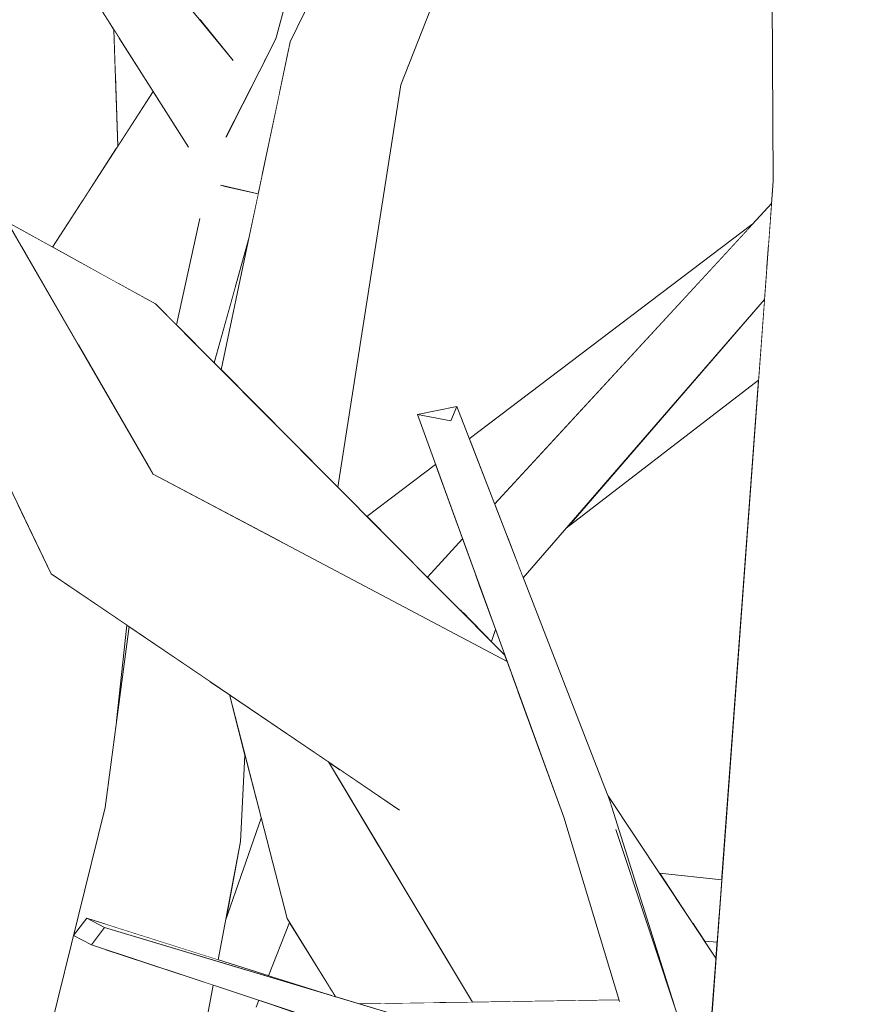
# Model space of a CAD drawing. Extents: x -289599 to -184549, y 66678 to 295474.
# Tile 353 of 656: x -262602 to -262521, y 71565 to 71659. Entities that reach past the tile are written whole.
import ezdxf

# ---------------------------------------------------------------- set-up
doc = ezdxf.new("R2010")
doc.units = 0
doc.header["$MEASUREMENT"] = 0
doc.linetypes.add('Wipeout_Contour', pattern=[1000, 0, -1000])
doc.layers.add('arch drzewa', color=8, linetype='Continuous')
doc.layers.add('arch drzewa_Nr_Pióra__4', color=8, linetype='Continuous', lineweight=9)

msp = doc.modelspace()

# ---------------------------------------------------------------- wipeouts: each hides what was drawn before it
at = {"color": 254, "linetype": 'Wipeout_Contour', "lineweight": 0, "ltscale": 1277724.79013712}
msp.add_wipeout([(-262592.702, 71657.997), (-262593.282, 71658.912), (-262592.441, 71646.639), (-262592.32, 71646.826)], dxfattribs=at).dxf.layer = 'arch drzewa'
at = {"color": 254, "linetype": 'Wipeout_Contour', "lineweight": 0, "ltscale": 1277622.876538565}
msp.add_wipeout([(-262565.258, 71652.702), (-262575.822, 71656.82), (-262572.156, 71615.144), (-262571.285, 71614.27)], dxfattribs=at).dxf.layer = 'arch drzewa'
at = {"color": 254, "linetype": 'Wipeout_Contour', "lineweight": 0, "ltscale": 2554686.915805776}
msp.add_wipeout([(-262508.034, 71641.279), (-262526.131, 71642.204), (-262522.099, 71513.622), (-262522.056, 71513.503), (-262513.068, 71513.503), (-262512.184, 71535.951), (-262516.731, 71578.993), (-262509.789, 71596.724)], dxfattribs=at).dxf.layer = 'arch drzewa'
at = {"color": 254, "linetype": 'Wipeout_Contour', "lineweight": 0, "ltscale": 1277450.299767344}
msp.add_wipeout([(-262545.306, 71584.388), (-262544.727, 71581.538), (-262539.159, 71564.809), (-262539.124, 71564.804)], dxfattribs=at).dxf.layer = 'arch drzewa'
at = {"color": 254, "linetype": 'Wipeout_Contour', "lineweight": 0, "ltscale": 958215.371481}
msp.add_wipeout([(-262595.282, 71573.07), (-262593.578, 71572.179), (-262572.208, 71565.777)], dxfattribs=at).dxf.layer = 'arch drzewa'

# ---------------------------------------------------------------- next in the draw order: wipeouts: each hides what was drawn before it
at = {"color": 254, "linetype": 'Wipeout_Contour', "lineweight": 0, "ltscale": 958214.975655}
msp.add_wipeout([(-262565.258, 71652.702), (-262554.087, 71681.351), (-262562.572, 71684.308)], dxfattribs=at).dxf.layer = 'arch drzewa'
at = {"color": 254, "linetype": 'Wipeout_Contour', "lineweight": 0, "ltscale": 1597160.687627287}
msp.add_wipeout([(-262593.282, 71658.912), (-262595.918, 71663.069), (-262595.013, 71642.668), (-262594.506, 71643.451), (-262592.441, 71646.639)], dxfattribs=at).dxf.layer = 'arch drzewa'
at = {"color": 254, "linetype": 'Wipeout_Contour', "lineweight": 0, "ltscale": 958232.236702}
msp.add_wipeout([(-262582.444, 71625.482), (-262572.156, 71615.144), (-262575.822, 71656.82)], dxfattribs=at).dxf.layer = 'arch drzewa'
at = {"color": 254, "linetype": 'Wipeout_Contour', "lineweight": 0, "ltscale": 1277366.763677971}
msp.add_wipeout([(-262526.131, 71642.204), (-262532.052, 71543.456), (-262522.387, 71514.416), (-262522.099, 71513.622)], dxfattribs=at).dxf.layer = 'arch drzewa'
at = {"color": 254, "linetype": 'Wipeout_Contour', "lineweight": 0, "ltscale": 958151.683964}
msp.add_wipeout([(-262545.306, 71584.388), (-262559.924, 71621.981), (-262560.488, 71620.607)], dxfattribs=at).dxf.layer = 'arch drzewa'
at = {"color": 254, "linetype": 'Wipeout_Contour', "lineweight": 0, "ltscale": 1916172.227009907}
msp.add_wipeout([(-262549.693, 71582.72), (-262542.569, 71564.9), (-262540.005, 71564.523), (-262539.922, 71564.316), (-262537.943, 71561.156), (-262544.727, 71581.538)], dxfattribs=at).dxf.layer = 'arch drzewa'

# ---------------------------------------------------------------- next in the draw order: wipeouts: each hides what was drawn before it
at = {"color": 254, "linetype": 'Wipeout_Contour', "lineweight": 0, "ltscale": 958230.300271}
msp.add_wipeout([(-262562.572, 71684.308), (-262575.822, 71656.82), (-262565.258, 71652.702)], dxfattribs=at).dxf.layer = 'arch drzewa'
at = {"color": 254, "linetype": 'Wipeout_Contour', "lineweight": 0, "ltscale": 1597180.499134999}
msp.add_wipeout([(-262597.775, 71665.998), (-262599.595, 71668.941), (-262595.114, 71642.512), (-262595.013, 71642.668), (-262595.918, 71663.069)], dxfattribs=at).dxf.layer = 'arch drzewa'
at = {"color": 254, "linetype": 'Wipeout_Contour', "lineweight": 0, "ltscale": 1277425.577010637}
msp.add_wipeout([(-262533.994, 71549.29), (-262532.052, 71543.456), (-262526.131, 71642.204), (-262529.662, 71643.497)], dxfattribs=at).dxf.layer = 'arch drzewa'
at = {"color": 254, "linetype": 'Wipeout_Contour', "lineweight": 0, "ltscale": 958244.269879}
msp.add_wipeout([(-262579.77, 71638.137), (-262583.094, 71626.136), (-262582.444, 71625.482)], dxfattribs=at).dxf.layer = 'arch drzewa'
at = {"color": 254, "linetype": 'Wipeout_Contour', "lineweight": 0, "ltscale": 958095.67604}
msp.add_wipeout([(-262542.569, 71564.9), (-262549.693, 71582.72), (-262544.374, 71565.127)], dxfattribs=at).dxf.layer = 'arch drzewa'

# ---------------------------------------------------------------- next in the draw order: linework, layer by layer
at = {"layer": 'arch drzewa_Nr_Pióra__4', "linetype": 'Continuous'}
msp.add_line((-262565.258, 71652.702), (-262554.087, 71681.351), dxfattribs=at)

# ---------------------------------------------------------------- next in the draw order: wipeouts: each hides what was drawn before it
at = {"color": 254, "linetype": 'Wipeout_Contour', "lineweight": 0, "ltscale": 2235573.058724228}
msp.add_wipeout([(-262522.717, 71722.472), (-262528.845, 71739.436), (-262526.131, 71642.204), (-262508.034, 71641.279), (-262510.198, 71653.246), (-262522.085, 71667.183), (-262520.017, 71707.543)], dxfattribs=at).dxf.layer = 'arch drzewa'
at = {"color": 254, "linetype": 'Wipeout_Contour', "lineweight": 0, "ltscale": 958248.377369}
msp.add_wipeout([(-262577.213, 71657.102), (-262576.91, 71651.673), (-262575.983, 71656.056)], dxfattribs=at).dxf.layer = 'arch drzewa'
at = {"color": 254, "linetype": 'Wipeout_Contour', "lineweight": 0, "ltscale": 1277419.692536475}
msp.add_wipeout([(-262529.662, 71643.497), (-262535.538, 71563.971), (-262534.981, 71552.255), (-262533.994, 71549.29)], dxfattribs=at).dxf.layer = 'arch drzewa'
at = {"color": 254, "linetype": 'Wipeout_Contour', "lineweight": 0, "ltscale": 1597082.787750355}
msp.add_wipeout([(-262582.207, 71643.036), (-262582.804, 71642.061), (-262581.098, 71633.343), (-262579.77, 71638.137), (-262578.895, 71642.279)], dxfattribs=at).dxf.layer = 'arch drzewa'
at = {"color": 254, "linetype": 'Wipeout_Contour', "lineweight": 0, "ltscale": 958127.622229}
msp.add_wipeout([(-262560.488, 71620.607), (-262544.727, 71581.538), (-262545.306, 71584.388)], dxfattribs=at).dxf.layer = 'arch drzewa'
at = {"color": 254, "linetype": 'Wipeout_Contour', "lineweight": 0, "ltscale": 1277495.505428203}
msp.add_wipeout([(-262569.23, 71564.885), (-262565.946, 71563.901), (-262544.396, 71565.202), (-262544.42, 71565.28)], dxfattribs=at).dxf.layer = 'arch drzewa'

# ---------------------------------------------------------------- next in the draw order: wipeouts: each hides what was drawn before it
at = {"color": 254, "linetype": 'Wipeout_Contour', "lineweight": 0, "ltscale": 958146.970622}
msp.add_wipeout([(-262529.768, 71741.992), (-262526.131, 71642.204), (-262528.845, 71739.436)], dxfattribs=at).dxf.layer = 'arch drzewa'
at = {"color": 254, "linetype": 'Wipeout_Contour', "lineweight": 0, "ltscale": 1596791.918980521}
msp.add_wipeout([(-262519.683, 71714.073), (-262522.085, 71667.183), (-262510.198, 71653.246), (-262508.709, 71651.816), (-262508.36, 71650.816)], dxfattribs=at).dxf.layer = 'arch drzewa'
at = {"color": 254, "linetype": 'Wipeout_Contour', "lineweight": 0, "ltscale": 1597086.729556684}
msp.add_wipeout([(-262577.213, 71657.102), (-262581.933, 71647.775), (-262581.833, 71647.028), (-262578.526, 71644.024), (-262576.91, 71651.673)], dxfattribs=at).dxf.layer = 'arch drzewa'
at = {"color": 254, "linetype": 'Wipeout_Contour', "lineweight": 0, "ltscale": 958153.995766}
msp.add_wipeout([(-262544.727, 71581.538), (-262560.488, 71620.607), (-262563.683, 71621.187)], dxfattribs=at).dxf.layer = 'arch drzewa'
at = {"color": 254, "linetype": 'Wipeout_Contour', "lineweight": 0, "ltscale": 1596828.741040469}
msp.add_wipeout([(-262544.396, 71565.202), (-262565.946, 71563.901), (-262540.005, 71564.523), (-262542.569, 71564.9), (-262544.374, 71565.127)], dxfattribs=at).dxf.layer = 'arch drzewa'

# ---------------------------------------------------------------- next in the draw order: wipeouts: each hides what was drawn before it
at = {"color": 254, "linetype": 'Wipeout_Contour', "lineweight": 0, "ltscale": 1277516.525278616}
msp.add_wipeout([(-262530.276, 71743.396), (-262529.662, 71643.497), (-262526.131, 71642.204), (-262529.768, 71741.992)], dxfattribs=at).dxf.layer = 'arch drzewa'
at = {"color": 254, "linetype": 'Wipeout_Contour', "lineweight": 0, "ltscale": 1916496.986160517}
msp.add_wipeout([(-262577.213, 71657.102), (-262575.983, 71656.056), (-262575.822, 71656.82), (-262572.433, 71663.85), (-262571.993, 71675.828), (-262572.057, 71676.035)], dxfattribs=at).dxf.layer = 'arch drzewa'
at = {"color": 254, "linetype": 'Wipeout_Contour', "lineweight": 0, "ltscale": 958134.470343}
msp.add_wipeout([(-262563.683, 71621.187), (-262549.693, 71582.72), (-262544.727, 71581.538)], dxfattribs=at).dxf.layer = 'arch drzewa'
at = {"color": 254, "linetype": 'Wipeout_Contour', "lineweight": 0, "ltscale": 958207.729018}
msp.add_wipeout([(-262565.946, 71563.901), (-262593.578, 71572.179), (-262594.833, 71570.531)], dxfattribs=at).dxf.layer = 'arch drzewa'

# ---------------------------------------------------------------- next in the draw order: linework, layer by layer
at = {"layer": 'arch drzewa_Nr_Pióra__4', "linetype": 'Continuous'}
msp.add_line((-262529.662, 71643.497), (-262530.276, 71743.396), dxfattribs=at)

# ---------------------------------------------------------------- next in the draw order: wipeouts: each hides what was drawn before it
at = {"color": 254, "linetype": 'Wipeout_Contour', "lineweight": 0, "ltscale": 1277495.237801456}
msp.add_wipeout([(-262553.606, 71605.733), (-262553.554, 71605.599), (-262530.496, 71632.205), (-262530.264, 71635.352)], dxfattribs=at).dxf.layer = 'arch drzewa'
at = {"color": 254, "linetype": 'Wipeout_Contour', "lineweight": 0, "ltscale": 958179.255115}
msp.add_wipeout([(-262559.924, 71621.981), (-262563.683, 71621.187), (-262560.488, 71620.607)], dxfattribs=at).dxf.layer = 'arch drzewa'
at = {"color": 254, "linetype": 'Wipeout_Contour', "lineweight": 0, "ltscale": 958179.839138}
msp.add_wipeout([(-262594.833, 71570.531), (-262566.784, 71561.267), (-262565.946, 71563.901)], dxfattribs=at).dxf.layer = 'arch drzewa'

# ---------------------------------------------------------------- next in the draw order: wipeouts: each hides what was drawn before it
at = {"color": 254, "linetype": 'Wipeout_Contour', "lineweight": 0, "ltscale": 1916434.94084473}
msp.add_wipeout([(-262588.705, 71631.774), (-262596.089, 71627.876), (-262589.367, 71616.243), (-262575.469, 71608.382), (-262555.108, 71597.61), (-262555.34, 71598.246)], dxfattribs=at).dxf.layer = 'arch drzewa'
at = {"color": 254, "linetype": 'Wipeout_Contour', "lineweight": 0, "ltscale": 1277653.505487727}
msp.add_wipeout([(-262595.282, 71573.07), (-262596.537, 71571.422), (-262594.833, 71570.531), (-262593.578, 71572.179)], dxfattribs=at).dxf.layer = 'arch drzewa'
at = {"color": 254, "linetype": 'Wipeout_Contour', "lineweight": 0, "ltscale": 958166.197355}
msp.add_wipeout([(-262578.551, 71565.153), (-262570.216, 71562.248), (-262566.784, 71561.267)], dxfattribs=at).dxf.layer = 'arch drzewa'

# ---------------------------------------------------------------- next in the draw order: linework, layer by layer
at = {"layer": 'arch drzewa_Nr_Pióra__4', "linetype": 'Continuous'}
for p, q in [((-262563.683, 71621.187), (-262559.924, 71621.981)), ((-262559.924, 71621.981), (-262560.488, 71620.607)), ((-262560.488, 71620.607), (-262563.683, 71621.187))]:
    msp.add_line(p, q, dxfattribs=at)

# ---------------------------------------------------------------- next in the draw order: wipeouts: each hides what was drawn before it
at = {"color": 254, "linetype": 'Wipeout_Contour', "lineweight": 0, "ltscale": 1597089.070583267}
msp.add_wipeout([(-262586.698, 71629.757), (-262583.094, 71626.136), (-262581.098, 71633.343), (-262582.804, 71642.061), (-262584.499, 71639.784)], dxfattribs=at).dxf.layer = 'arch drzewa'
at = {"color": 254, "linetype": 'Wipeout_Contour', "lineweight": 0, "ltscale": 958295.310475}
msp.add_wipeout([(-262602.851, 71639.578), (-262601.538, 71637.305), (-262588.705, 71631.774)], dxfattribs=at).dxf.layer = 'arch drzewa'
at = {"color": 254, "linetype": 'Wipeout_Contour', "lineweight": 0, "ltscale": 958240.239993}
msp.add_wipeout([(-262589.367, 71616.243), (-262588.944, 71615.51), (-262575.469, 71608.382)], dxfattribs=at).dxf.layer = 'arch drzewa'
at = {"color": 254, "linetype": 'Wipeout_Contour', "lineweight": 0, "ltscale": 1277536.131534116}
msp.add_wipeout([(-262567.285, 71579.866), (-262572.595, 71580.039), (-262559.814, 71565.035), (-262558.406, 71565.057)], dxfattribs=at).dxf.layer = 'arch drzewa'
at = {"color": 254, "linetype": 'Wipeout_Contour', "lineweight": 0, "ltscale": 958208.913286}
msp.add_wipeout([(-262593.456, 71570.076), (-262593.151, 71514.129), (-262583.181, 71566.683)], dxfattribs=at).dxf.layer = 'arch drzewa'

# ---------------------------------------------------------------- next in the draw order: wipeouts: each hides what was drawn before it
at = {"color": 254, "linetype": 'Wipeout_Contour', "lineweight": 0, "ltscale": 1277669.158990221}
msp.add_wipeout([(-262582.164, 71646.881), (-262578.877, 71642.362), (-262578.526, 71644.024), (-262581.833, 71647.028)], dxfattribs=at).dxf.layer = 'arch drzewa'
at = {"color": 254, "linetype": 'Wipeout_Contour', "lineweight": 0, "ltscale": 958286.109757}
msp.add_wipeout([(-262601.538, 71637.305), (-262596.089, 71627.876), (-262588.705, 71631.774)], dxfattribs=at).dxf.layer = 'arch drzewa'
at = {"color": 254, "linetype": 'Wipeout_Contour', "lineweight": 0, "ltscale": 958151.194473}
msp.add_wipeout([(-262572.595, 71580.039), (-262562.144, 71564.998), (-262559.814, 71565.035)], dxfattribs=at).dxf.layer = 'arch drzewa'

# ---------------------------------------------------------------- next in the draw order: wipeouts: each hides what was drawn before it
at = {"color": 254, "linetype": 'Wipeout_Contour', "lineweight": 0, "ltscale": 958253.55442}
msp.add_wipeout([(-262582.164, 71646.881), (-262582.084, 71646.366), (-262578.879, 71642.355)], dxfattribs=at).dxf.layer = 'arch drzewa'
at = {"color": 254, "linetype": 'Wipeout_Contour', "lineweight": 0, "ltscale": 1596941.608603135}
msp.add_wipeout([(-262576.134, 71573.032), (-262569.243, 71564.889), (-262569.23, 71564.885), (-262562.144, 71564.998), (-262572.595, 71580.039)], dxfattribs=at).dxf.layer = 'arch drzewa'

# ---------------------------------------------------------------- next in the draw order: wipeouts: each hides what was drawn before it
at = {"color": 254, "linetype": 'Wipeout_Contour', "lineweight": 0, "ltscale": 1277668.320938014}
msp.add_wipeout([(-262582.084, 71646.366), (-262582.445, 71643.09), (-262578.895, 71642.279), (-262578.879, 71642.355)], dxfattribs=at).dxf.layer = 'arch drzewa'
at = {"color": 254, "linetype": 'Wipeout_Contour', "lineweight": 0, "ltscale": 1596972.717524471}
msp.add_wipeout([(-262572.457, 71588.203), (-262576.405, 71590.881), (-262572.595, 71580.039), (-262567.285, 71579.866), (-262572.166, 71588.006)], dxfattribs=at).dxf.layer = 'arch drzewa'
at = {"color": 254, "linetype": 'Wipeout_Contour', "lineweight": 0, "ltscale": 958171.074243}
msp.add_wipeout([(-262576.134, 71573.032), (-262571.501, 71565.565), (-262569.243, 71564.889)], dxfattribs=at).dxf.layer = 'arch drzewa'

# ---------------------------------------------------------------- next in the draw order: wipeouts: each hides what was drawn before it
at = {"color": 254, "linetype": 'Wipeout_Contour', "lineweight": 0, "ltscale": 2235644.77578269}
msp.add_wipeout([(-262571.311, 71587.426), (-262548.484, 71565.215), (-262544.42, 71565.28), (-262549.693, 71582.72), (-262554.101, 71594.841), (-262556.434, 71594.052), (-262565.449, 71583.451)], dxfattribs=at).dxf.layer = 'arch drzewa'
at = {"color": 254, "linetype": 'Wipeout_Contour', "lineweight": 0, "ltscale": 958195.031705}
msp.add_wipeout([(-262576.405, 71590.881), (-262577.689, 71591.751), (-262572.595, 71580.039)], dxfattribs=at).dxf.layer = 'arch drzewa'
at = {"color": 254, "linetype": 'Wipeout_Contour', "lineweight": 0, "ltscale": 1596966.998478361}
msp.add_wipeout([(-262578.83, 71565.246), (-262579.1, 71564.559), (-262573.089, 71561.987), (-262572.819, 71563.156), (-262578.551, 71565.153)], dxfattribs=at).dxf.layer = 'arch drzewa'

# ---------------------------------------------------------------- next in the draw order: linework, layer by layer
at = {"layer": 'arch drzewa_Nr_Pióra__4', "linetype": 'Continuous'}
msp.add_line((-262579.1, 71564.559), (-262578.83, 71565.246), dxfattribs=at)

# ---------------------------------------------------------------- next in the draw order: wipeouts: each hides what was drawn before it
at = {"color": 254, "linetype": 'Wipeout_Contour', "lineweight": 0, "ltscale": 958141.378979}
msp.add_wipeout([(-262556.434, 71594.052), (-262554.101, 71594.841), (-262554.645, 71596.336)], dxfattribs=at).dxf.layer = 'arch drzewa'
at = {"color": 254, "linetype": 'Wipeout_Contour', "lineweight": 0, "ltscale": 1277596.570510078}
msp.add_wipeout([(-262577.689, 71591.751), (-262581.65, 71594.438), (-262576.134, 71573.032), (-262572.595, 71580.039)], dxfattribs=at).dxf.layer = 'arch drzewa'
at = {"color": 254, "linetype": 'Wipeout_Contour', "lineweight": 0, "ltscale": 2554865.271339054}
msp.add_wipeout([(-262545.47, 71584.809), (-262545.306, 71584.388), (-262539.124, 71564.804), (-262537.583, 71564.582), (-262537.882, 71560.972), (-262534.981, 71552.255), (-262535.538, 71563.971), (-262535.147, 71569.264)], dxfattribs=at).dxf.layer = 'arch drzewa'

# ---------------------------------------------------------------- next in the draw order: wipeouts: each hides what was drawn before it
at = {"color": 254, "linetype": 'Wipeout_Contour', "lineweight": 0, "ltscale": 1277605.316448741}
msp.add_wipeout([(-262598.669, 71605.979), (-262554.8, 71596.763), (-262555.108, 71597.61), (-262588.944, 71615.51)], dxfattribs=at).dxf.layer = 'arch drzewa'
at = {"color": 254, "linetype": 'Wipeout_Contour', "lineweight": 0, "ltscale": 1277531.888462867}
msp.add_wipeout([(-262571.311, 71587.426), (-262572.166, 71588.006), (-262558.406, 71565.057), (-262548.484, 71565.215)], dxfattribs=at).dxf.layer = 'arch drzewa'
at = {"color": 254, "linetype": 'Wipeout_Contour', "lineweight": 0, "ltscale": 1277424.693385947}
msp.add_wipeout([(-262537.392, 71572.645), (-262536.334, 71571.052), (-262535.022, 71570.954), (-262534.857, 71573.193)], dxfattribs=at).dxf.layer = 'arch drzewa'

# ---------------------------------------------------------------- next in the draw order: linework, layer by layer
at = {"layer": 'arch drzewa_Nr_Pióra__4', "linetype": 'Continuous'}
for p, q in [((-262544.371, 71565.117), (-262549.693, 71582.72)), ((-262544.42, 71565.28), (-262569.23, 71564.885))]:
    msp.add_line(p, q, dxfattribs=at)

# ---------------------------------------------------------------- next in the draw order: wipeouts: each hides what was drawn before it
at = {"color": 254, "linetype": 'Wipeout_Contour', "lineweight": 0, "ltscale": 958303.943893}
msp.add_wipeout([(-262588.944, 71615.51), (-262603.383, 71640.499), (-262613.428, 71636.598)], dxfattribs=at).dxf.layer = 'arch drzewa'
at = {"color": 254, "linetype": 'Wipeout_Contour', "lineweight": 0, "ltscale": 1596956.427960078}
msp.add_wipeout([(-262554.8, 71596.763), (-262598.669, 71605.979), (-262565.449, 71583.451), (-262556.434, 71594.052), (-262554.645, 71596.336)], dxfattribs=at).dxf.layer = 'arch drzewa'
at = {"color": 254, "linetype": 'Wipeout_Contour', "lineweight": 0, "ltscale": 1277431.509194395}
msp.add_wipeout([(-262540.525, 71577.363), (-262537.392, 71572.645), (-262534.857, 71573.193), (-262534.594, 71576.745)], dxfattribs=at).dxf.layer = 'arch drzewa'
at = {"color": 254, "linetype": 'Wipeout_Contour', "lineweight": 0, "ltscale": 1277422.423210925}
msp.add_wipeout([(-262536.31, 71571.016), (-262536.211, 71570.868), (-262535.035, 71570.773), (-262535.024, 71570.923)], dxfattribs=at).dxf.layer = 'arch drzewa'
at = {"color": 254, "linetype": 'Wipeout_Contour', "lineweight": 0, "ltscale": 958167.479334}
msp.add_wipeout([(-262571.857, 71565.672), (-262571.501, 71565.565), (-262571.755, 71565.975)], dxfattribs=at).dxf.layer = 'arch drzewa'

# ---------------------------------------------------------------- next in the draw order: linework, layer by layer
at = {"layer": 'arch drzewa_Nr_Pióra__4', "linetype": 'Continuous'}
for p, q in [((-262539.124, 71564.804), (-262545.306, 71584.388)), ((-262540.525, 71577.363), (-262534.594, 71576.745)), ((-262570.216, 71562.248), (-262578.551, 71565.153))]:
    msp.add_line(p, q, dxfattribs=at)

# ---------------------------------------------------------------- next in the draw order: wipeouts: each hides what was drawn before it
at = {"color": 254, "linetype": 'Wipeout_Contour', "lineweight": 0, "ltscale": 1916622.711640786}
msp.add_wipeout([(-262595.685, 71641.631), (-262606.182, 71641.415), (-262606.097, 71641.368), (-262603.383, 71640.499), (-262602.851, 71639.578), (-262598.552, 71637.206)], dxfattribs=at).dxf.layer = 'arch drzewa'
at = {"color": 254, "linetype": 'Wipeout_Contour', "lineweight": 0, "ltscale": 1277498.545226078}
msp.add_wipeout([(-262554.999, 71609.316), (-262553.606, 71605.733), (-262530.264, 71635.352), (-262530.122, 71637.27)], dxfattribs=at).dxf.layer = 'arch drzewa'
at = {"color": 254, "linetype": 'Wipeout_Contour', "lineweight": 0, "ltscale": 958290.882611}
msp.add_wipeout([(-262613.428, 71636.598), (-262598.669, 71605.979), (-262588.944, 71615.51)], dxfattribs=at).dxf.layer = 'arch drzewa'
at = {"color": 254, "linetype": 'Wipeout_Contour', "lineweight": 0, "ltscale": 1596924.009441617}
msp.add_wipeout([(-262559.314, 71602.24), (-262556.591, 71599.503), (-262556.222, 71600.671), (-262557.719, 71604.789), (-262558.627, 71605.24)], dxfattribs=at).dxf.layer = 'arch drzewa'
at = {"color": 254, "linetype": 'Wipeout_Contour', "lineweight": 0, "ltscale": 958248.34657}
msp.add_wipeout([(-262592.28, 71593.34), (-262592.434, 71591.922), (-262592.28, 71593.084)], dxfattribs=at).dxf.layer = 'arch drzewa'
at = {"color": 254, "linetype": 'Wipeout_Contour', "lineweight": 0, "ltscale": 1277628.920573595}
msp.add_wipeout([(-262580.575, 71580.419), (-262593.53, 71583.654), (-262593.469, 71572.497), (-262582.722, 71569.1)], dxfattribs=at).dxf.layer = 'arch drzewa'
at = {"color": 254, "linetype": 'Wipeout_Contour', "lineweight": 0, "ltscale": 1277422.558758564}
msp.add_wipeout([(-262536.334, 71571.052), (-262536.31, 71571.016), (-262535.024, 71570.923), (-262535.022, 71570.954)], dxfattribs=at).dxf.layer = 'arch drzewa'
at = {"color": 254, "linetype": 'Wipeout_Contour', "lineweight": 0, "ltscale": 1277558.262058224}
msp.add_wipeout([(-262572.058, 71566.463), (-262572.215, 71565.779), (-262571.857, 71565.672), (-262571.755, 71565.975)], dxfattribs=at).dxf.layer = 'arch drzewa'

# ---------------------------------------------------------------- next in the draw order: linework, layer by layer
at = {"layer": 'arch drzewa_Nr_Pióra__4', "linetype": 'Continuous'}
for p, q in [((-262556.591, 71599.503), (-262556.222, 71600.671)), ((-262535.147, 71569.264), (-262545.47, 71584.809)), ((-262522.387, 71514.416), (-262544.727, 71581.538)), ((-262536.211, 71570.868), (-262535.035, 71570.773))]:
    msp.add_line(p, q, dxfattribs=at)

# ---------------------------------------------------------------- next in the draw order: wipeouts: each hides what was drawn before it
at = {"color": 254, "linetype": 'Wipeout_Contour', "lineweight": 0, "ltscale": 3513887.216800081}
msp.add_wipeout([(-262612.643, 71650.816), (-262613.011, 71651.816), (-262612.883, 71645.112), (-262606.182, 71641.415), (-262595.685, 71641.631), (-262595.114, 71642.512), (-262599.595, 71668.941), (-262605.494, 71678.479), (-262604.054, 71671.668), (-262606.529, 71667.969), (-262611.91, 71648.565)], dxfattribs=at).dxf.layer = 'arch drzewa'
at = {"color": 254, "linetype": 'Wipeout_Contour', "lineweight": 0, "ltscale": 1277501.64979378}
msp.add_wipeout([(-262555.083, 71609.531), (-262554.999, 71609.316), (-262530.122, 71637.27), (-262529.92, 71640.005)], dxfattribs=at).dxf.layer = 'arch drzewa'
at = {"color": 254, "linetype": 'Wipeout_Contour', "lineweight": 0, "ltscale": 958158.867848}
msp.add_wipeout([(-262559.55, 71602.477), (-262559.314, 71602.24), (-262558.627, 71605.24)], dxfattribs=at).dxf.layer = 'arch drzewa'
at = {"color": 254, "linetype": 'Wipeout_Contour', "lineweight": 0, "ltscale": 1277619.264273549}
msp.add_wipeout([(-262581.65, 71594.438), (-262583.541, 71595.72), (-262580.575, 71580.419), (-262580.163, 71588.666)], dxfattribs=at).dxf.layer = 'arch drzewa'
at = {"color": 254, "linetype": 'Wipeout_Contour', "lineweight": 0, "ltscale": 1277570.436026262}
msp.add_wipeout([(-262577.913, 71567.58), (-262572.215, 71565.779), (-262572.058, 71566.463), (-262575.912, 71572.675)], dxfattribs=at).dxf.layer = 'arch drzewa'

# ---------------------------------------------------------------- next in the draw order: linework, layer by layer
at = {"layer": 'arch drzewa_Nr_Pióra__4', "linetype": 'Continuous'}
for p, q in [((-262558.406, 71565.057), (-262572.166, 71588.006)), ((-262571.501, 71565.565), (-262576.134, 71573.032)), ((-262577.913, 71567.58), (-262575.912, 71572.675))]:
    msp.add_line(p, q, dxfattribs=at)

# ---------------------------------------------------------------- next in the draw order: wipeouts: each hides what was drawn before it
at = {"color": 254, "linetype": 'Wipeout_Contour', "lineweight": 0, "ltscale": 1277711.169912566}
msp.add_wipeout([(-262581.313, 71655.074), (-262590.933, 71666.855), (-262595.281, 71664.91), (-262581.835, 71652.891)], dxfattribs=at).dxf.layer = 'arch drzewa'
at = {"color": 254, "linetype": 'Wipeout_Contour', "lineweight": 0, "ltscale": 1277504.532031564}
msp.add_wipeout([(-262556.293, 71612.643), (-262555.083, 71609.531), (-262529.92, 71640.005), (-262529.818, 71641.389)], dxfattribs=at).dxf.layer = 'arch drzewa'
at = {"color": 254, "linetype": 'Wipeout_Contour', "lineweight": 0, "ltscale": 958163.189111}
msp.add_wipeout([(-262558.627, 71605.24), (-262562.285, 71605.225), (-262559.55, 71602.477)], dxfattribs=at).dxf.layer = 'arch drzewa'
at = {"color": 254, "linetype": 'Wipeout_Contour', "lineweight": 0, "ltscale": 1277641.263514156}
msp.add_wipeout([(-262591.239, 71600.941), (-262593.53, 71583.654), (-262580.575, 71580.419), (-262583.541, 71595.72)], dxfattribs=at).dxf.layer = 'arch drzewa'

# ---------------------------------------------------------------- next in the draw order: wipeouts: each hides what was drawn before it
at = {"color": 254, "linetype": 'Wipeout_Contour', "lineweight": 0, "ltscale": 958278.275613}
msp.add_wipeout([(-262595.281, 71664.91), (-262583.085, 71648.146), (-262581.8, 71652.859)], dxfattribs=at).dxf.layer = 'arch drzewa'
at = {"color": 254, "linetype": 'Wipeout_Contour', "lineweight": 0, "ltscale": 958109.424369}
msp.add_wipeout([(-262530.496, 71632.205), (-262549.448, 71610.337), (-262531.068, 71624.474)], dxfattribs=at).dxf.layer = 'arch drzewa'
at = {"color": 254, "linetype": 'Wipeout_Contour', "lineweight": 0, "ltscale": 2555365.350437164}
msp.add_wipeout([(-262604.375, 71611.841), (-262599.587, 71560.351), (-262599.132, 71560.898), (-262593.53, 71583.654), (-262592.434, 71591.922), (-262591.438, 71601.075), (-262598.669, 71605.979), (-262601.838, 71612.554)], dxfattribs=at).dxf.layer = 'arch drzewa'
at = {"color": 254, "linetype": 'Wipeout_Contour', "lineweight": 0, "ltscale": 958157.78207}
msp.add_wipeout([(-262558.627, 71605.24), (-262557.719, 71604.789), (-262558.099, 71605.833)], dxfattribs=at).dxf.layer = 'arch drzewa'
at = {"color": 254, "linetype": 'Wipeout_Contour', "lineweight": 0, "ltscale": 1277605.698709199}
msp.add_wipeout([(-262580.575, 71580.419), (-262582.011, 71572.852), (-262578.606, 71582.624), (-262580.163, 71588.666)], dxfattribs=at).dxf.layer = 'arch drzewa'

# ---------------------------------------------------------------- next in the draw order: linework, layer by layer
at = {"layer": 'arch drzewa_Nr_Pióra__4', "linetype": 'Continuous'}
for p, q in [((-262592.434, 71591.922), (-262591.438, 71601.075)), ((-262593.53, 71583.654), (-262591.239, 71600.941)), ((-262576.134, 71573.032), (-262581.65, 71594.438)), ((-262592.28, 71593.083), (-262592.28, 71593.34)), ((-262580.575, 71580.419), (-262580.163, 71588.666)), ((-262582.011, 71572.852), (-262578.606, 71582.624)), ((-262582.722, 71569.1), (-262580.575, 71580.419)), ((-262596.537, 71571.422), (-262595.282, 71573.07)), ((-262595.282, 71573.07), (-262593.578, 71572.179)), ((-262572.208, 71565.777), (-262595.282, 71573.07)), ((-262593.578, 71572.179), (-262594.833, 71570.531)), ((-262565.946, 71563.901), (-262593.578, 71572.179)), ((-262594.833, 71570.531), (-262596.537, 71571.422)), ((-262566.784, 71561.267), (-262594.833, 71570.531)), ((-262593.151, 71514.129), (-262583.181, 71566.683))]:
    msp.add_line(p, q, dxfattribs=at)

# ---------------------------------------------------------------- next in the draw order: wipeouts: each hides what was drawn before it
at = {"color": 254, "linetype": 'Wipeout_Contour', "lineweight": 0, "ltscale": 1277717.821683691}
msp.add_wipeout([(-262595.281, 71664.91), (-262597.775, 71665.998), (-262583.456, 71648.082), (-262583.085, 71648.146)], dxfattribs=at).dxf.layer = 'arch drzewa'
at = {"color": 254, "linetype": 'Wipeout_Contour', "lineweight": 0, "ltscale": 958144.013905}
msp.add_wipeout([(-262558.719, 71618.881), (-262556.293, 71612.643), (-262531.702, 71639.343)], dxfattribs=at).dxf.layer = 'arch drzewa'
at = {"color": 254, "linetype": 'Wipeout_Contour', "lineweight": 0, "ltscale": 1597107.158482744}
msp.add_wipeout([(-262604.375, 71611.841), (-262613.034, 71535.384), (-262612.074, 71535.799), (-262605.638, 71547.643), (-262599.587, 71560.351)], dxfattribs=at).dxf.layer = 'arch drzewa'
at = {"color": 254, "linetype": 'Wipeout_Contour', "lineweight": 0, "ltscale": 958158.939531}
msp.add_wipeout([(-262558.111, 71605.865), (-262558.627, 71605.24), (-262558.099, 71605.833)], dxfattribs=at).dxf.layer = 'arch drzewa'

# ---------------------------------------------------------------- next in the draw order: linework, layer by layer
at = {"layer": 'arch drzewa_Nr_Pióra__4', "linetype": 'Continuous'}
for p, q in [((-262535.564, 71563.611), (-262529.662, 71643.497)), ((-262556.293, 71612.643), (-262529.818, 71641.389)), ((-262558.719, 71618.881), (-262531.702, 71639.343)), ((-262553.554, 71605.599), (-262530.496, 71632.205)), ((-262549.448, 71610.337), (-262531.068, 71624.474)), ((-262608.823, 71521.54), (-262593.53, 71583.654))]:
    msp.add_line(p, q, dxfattribs=at)

# ---------------------------------------------------------------- next in the draw order: wipeouts: each hides what was drawn before it
at = {"color": 254, "linetype": 'Wipeout_Contour', "lineweight": 0, "ltscale": 1597128.724651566}
msp.add_wipeout([(-262597.775, 71665.998), (-262585.595, 71646.788), (-262585.248, 71646.918), (-262585.183, 71646.848), (-262583.456, 71648.082)], dxfattribs=at).dxf.layer = 'arch drzewa'
at = {"color": 254, "linetype": 'Wipeout_Contour', "lineweight": 0, "ltscale": 1596940.681185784}
msp.add_wipeout([(-262559.364, 71609.31), (-262562.722, 71605.664), (-262562.285, 71605.225), (-262558.627, 71605.24), (-262558.111, 71605.865)], dxfattribs=at).dxf.layer = 'arch drzewa'

# ---------------------------------------------------------------- next in the draw order: wipeouts: each hides what was drawn before it
at = {"color": 254, "linetype": 'Wipeout_Contour', "lineweight": 0, "ltscale": 3833038.919506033}
msp.add_wipeout([(-262578.08, 71655.391), (-262591.431, 71633.278), (-262588.705, 71631.774), (-262586.698, 71629.757), (-262584.499, 71639.784), (-262582.804, 71642.061), (-262582.207, 71643.036), (-262582.445, 71643.09), (-262582.084, 71646.366), (-262582.164, 71646.881), (-262581.833, 71647.028), (-262581.933, 71647.775)], dxfattribs=at).dxf.layer = 'arch drzewa'
at = {"color": 254, "linetype": 'Wipeout_Contour', "lineweight": 0, "ltscale": 1277568.641414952}
msp.add_wipeout([(-262568.502, 71611.472), (-262562.722, 71605.664), (-262559.364, 71609.31), (-262561.954, 71616.432)], dxfattribs=at).dxf.layer = 'arch drzewa'

# ---------------------------------------------------------------- next in the draw order: linework, layer by layer
at = {"layer": 'arch drzewa_Nr_Pióra__4', "linetype": 'Continuous'}
for p, q in [((-262555.34, 71598.246), (-262588.705, 71631.774)), ((-262545.306, 71584.388), (-262559.924, 71621.981)), ((-262549.693, 71582.72), (-262563.683, 71621.187)), ((-262568.502, 71611.472), (-262561.954, 71616.432)), ((-262555.108, 71597.61), (-262588.944, 71615.51)), ((-262562.722, 71605.664), (-262559.364, 71609.31)), ((-262565.384, 71583.407), (-262598.669, 71605.979))]:
    msp.add_line(p, q, dxfattribs=at)

# ---------------------------------------------------------------- next in the draw order: wipeouts: each hides what was drawn before it
at = {"color": 254, "linetype": 'Wipeout_Contour', "lineweight": 0, "ltscale": 2874787.839763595}
msp.add_wipeout([(-262584.908, 71647.045), (-262592.266, 71633.739), (-262591.431, 71633.278), (-262578.08, 71655.391), (-262577.213, 71657.102), (-262575.143, 71664.705), (-262581.904, 71652.479), (-262583.085, 71648.146), (-262583.456, 71648.082)], dxfattribs=at).dxf.layer = 'arch drzewa'

# ---------------------------------------------------------------- next in the draw order: linework, layer by layer
at = {"layer": 'arch drzewa_Nr_Pióra__4', "linetype": 'Continuous'}
for p, q in [((-262578.895, 71642.279), (-262582.489, 71643.1)), ((-262583.094, 71626.136), (-262579.77, 71638.137))]:
    msp.add_line(p, q, dxfattribs=at)

# ---------------------------------------------------------------- next in the draw order: wipeouts: each hides what was drawn before it
at = {"color": 254, "linetype": 'Wipeout_Contour', "lineweight": 0, "ltscale": 2235977.761005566}
msp.add_wipeout([(-262598.552, 71637.206), (-262592.266, 71633.739), (-262584.908, 71647.045), (-262585.183, 71646.848), (-262585.248, 71646.918), (-262585.595, 71646.788), (-262588.934, 71652.053)], dxfattribs=at).dxf.layer = 'arch drzewa'

# ---------------------------------------------------------------- next in the draw order: linework, layer by layer
at = {"layer": 'arch drzewa_Nr_Pióra__4', "linetype": 'Continuous'}
for p, q in [((-262588.944, 71615.51), (-262603.383, 71640.499)), ((-262588.705, 71631.774), (-262602.851, 71639.578)), ((-262586.698, 71629.757), (-262584.469, 71639.92)), ((-262598.669, 71605.979), (-262613.428, 71636.598))]:
    msp.add_line(p, q, dxfattribs=at)

# ---------------------------------------------------------------- next in the draw order: wipeouts: each hides what was drawn before it
at = {"color": 254, "linetype": 'Wipeout_Contour', "lineweight": 0, "ltscale": 3194192.805960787}
msp.add_wipeout([(-262571.456, 71679.031), (-262584.471, 71658.941), (-262581.313, 71655.074), (-262581.835, 71652.891), (-262581.8, 71652.859), (-262581.904, 71652.479), (-262575.143, 71664.705), (-262572.057, 71676.035), (-262572.261, 71676.691), (-262571.891, 71676.771)], dxfattribs=at).dxf.layer = 'arch drzewa'
at = {"color": 254, "linetype": 'Wipeout_Contour', "lineweight": 0, "ltscale": 1277718.716299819}
msp.add_wipeout([(-262592.541, 71653.274), (-262592.32, 71646.826), (-262588.934, 71652.053), (-262592.215, 71657.228)], dxfattribs=at).dxf.layer = 'arch drzewa'

# ---------------------------------------------------------------- next in the draw order: linework, layer by layer
at = {"layer": 'arch drzewa_Nr_Pióra__4', "linetype": 'Continuous'}
for p, q in [((-262575.822, 71656.82), (-262562.572, 71684.308)), ((-262577.213, 71657.102), (-262572.057, 71676.035)), ((-262581.276, 71655.028), (-262590.933, 71666.855)), ((-262582.444, 71625.482), (-262575.822, 71656.82)), ((-262581.971, 71647.701), (-262577.213, 71657.102)), ((-262598.552, 71637.206), (-262588.934, 71652.053)), ((-262571.285, 71614.27), (-262565.258, 71652.702))]:
    msp.add_line(p, q, dxfattribs=at)

# ---------------------------------------------------------------- next in the draw order: wipeouts: each hides what was drawn before it
at = {"color": 254, "linetype": 'Wipeout_Contour', "lineweight": 0, "ltscale": 958295.250883}
msp.add_wipeout([(-262592.702, 71657.997), (-262592.541, 71653.274), (-262592.215, 71657.228)], dxfattribs=at).dxf.layer = 'arch drzewa'

# ---------------------------------------------------------------- next in the draw order: linework, layer by layer
at = {"layer": 'arch drzewa_Nr_Pióra__4', "linetype": 'Continuous'}
for p, q in [((-262585.561, 71646.733), (-262597.775, 71665.998)), ((-262592.32, 71646.826), (-262592.702, 71657.997))]:
    msp.add_line(p, q, dxfattribs=at)

doc.saveas('drawing.dxf')
